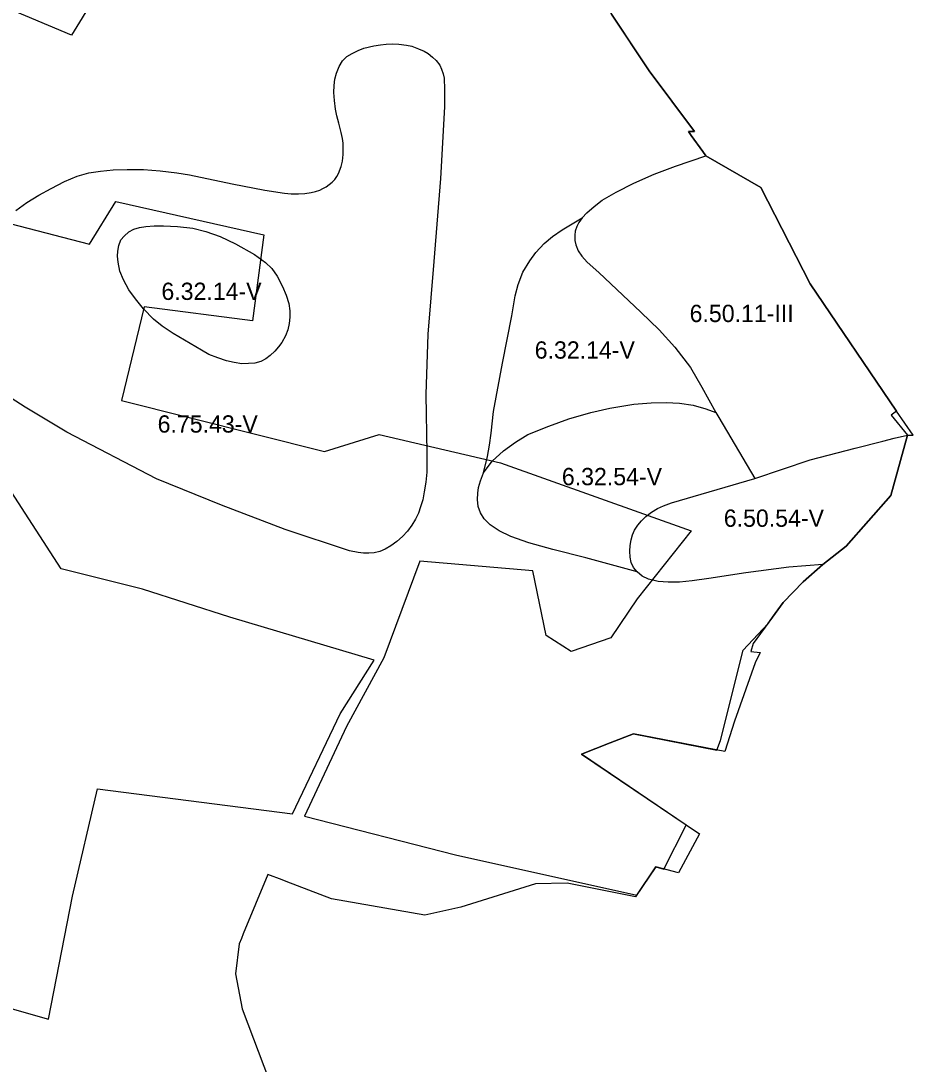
# Model space of a CAD drawing. Extents: x -555156 to -540209, y -1046851 to -1035695.
# Drawn here: x -542710 to -542193, y -1041952 to -1041348 of the extents above; entities that cross this region are included whole.
import ezdxf

# ---------------------------------------------------------------- set-up
doc = ezdxf.new("R2010")
doc.units = 0
for name, color, linetype in [('Vrstva 27', 7, 'Continuous'), ('Vrstva 28', 7, 'Continuous'), ('Vrstva 29', 7, 'Continuous')]:
    doc.layers.add(name, color=color, linetype=linetype)

msp = doc.modelspace()

# ---------------------------------------------------------------- linework, layer by layer
at = {"layer": 'Vrstva 28'}
for points in [[(-542374.33, -1041334.47), (-542345.88, -1041377.29), (-542319.7, -1041412.45), (-542323.13, -1041412.45), (-542321.53, -1041414.69), (-542314.85, -1041424.04), (-542313.06, -1041426.54)], [(-542490.85, -1041361.95), (-542486.28, -1041362.43), (-542483.31, -1041363.06), (-542479.36, -1041364.51), (-542476.18, -1041365.97), (-542473.9, -1041367.28), (-542471.34, -1041369.36), (-542469.12, -1041371.3), (-542467.11, -1041373.93), (-542466.08, -1041376.28), (-542465.11, -1041379.05), (-542464.62, -1041381.55), (-542464.35, -1041388.05), (-542464.27, -1041398.04), (-542466.62, -1041439.59), (-542470.43, -1041487.73), (-542474.05, -1041529.68), (-542475.14, -1041564.58), (-542474.53, -1041598.63), (-542474.66, -1041609.66), (-542475.13, -1041615.43), (-542476.03, -1041621.04), (-542476.86, -1041625.54), (-542478.18, -1041629.56), (-542479.49, -1041633.23), (-542481.22, -1041636.76), (-542483.23, -1041640.22), (-542485.86, -1041643.68), (-542488.69, -1041646.87), (-542491.95, -1041649.78), (-542495.41, -1041652.2), (-542498.73, -1041654.21), (-542501.77, -1041655.39), (-542505.03, -1041656.22), (-542508.21, -1041656.42), (-542511.32, -1041656.49), (-542514.23, -1041656.15), (-542519.27, -1041655.03), (-542556.57, -1041642.73), (-542593.44, -1041628.74), (-542630.96, -1041613.47), (-542682.88, -1041586.33), (-542707.04, -1041571.87), (-542715.16, -1041566.78)], [(-542525.54, -1041407.57), (-542526.72, -1041403.35), (-542527.48, -1041399.4), (-542528.03, -1041394.49), (-542528.38, -1041389.92), (-542528.31, -1041385.69), (-542527.82, -1041382.09), (-542526.92, -1041378.63), (-542525.4, -1041374.82), (-542523.33, -1041371.57), (-542520.9, -1041369.08), (-542517.72, -1041367.21), (-542514.4, -1041365.54), (-542511.08, -1041364.23), (-542505.26, -1041362.78), (-542501.44, -1041362.3), (-542498.19, -1041361.95)], [(-542498.19, -1041361.95), (-542494.45, -1041361.74), (-542490.85, -1041361.95)], [(-542712.42, -1041458.21), (-542706.13, -1041453.48), (-542699.22, -1041449.24), (-542692.08, -1041445.37), (-542684.33, -1041441.25), (-542677.06, -1041438.22), (-542670.16, -1041436.4), (-542663.5, -1041435.31), (-542656.11, -1041434.58), (-542647.96, -1041434.3), (-542638.63, -1041434.3), (-542628.94, -1041435.15), (-542619.25, -1041436.36), (-542611.99, -1041437.45), (-542587.16, -1041442.66), (-542568.27, -1041446.3), (-542557, -1041448.14), (-542553.16, -1041448.42), (-542548.85, -1041448.42), (-542545.17, -1041448.26), (-542541.57, -1041447.71), (-542538.96, -1041447.11), (-542536.55, -1041446.28), (-542534.73, -1041445.45), (-542532.91, -1041444.42), (-542531.09, -1041443.12), (-542529.39, -1041441.73), (-542527.77, -1041440.15), (-542526.62, -1041438.53), (-542525.7, -1041436.69), (-542524.1, -1041432.67), (-542523.48, -1041429.63), (-542523.07, -1041425.75), (-542522.93, -1041422.22), (-542523.07, -1041419.24), (-542523.34, -1041416.4), (-542524.16, -1041413.04), (-542525.54, -1041407.57)], [(-542384.62, -1041462.32), (-542381.92, -1041459.55), (-542377.75, -1041455.78), (-542373, -1041452.14), (-542364.94, -1041447.48), (-542354.77, -1041442.39), (-542342.9, -1041437.09), (-542330.61, -1041432.42), (-542313.06, -1041426.54)], [(-542313.06, -1041426.54), (-542281.27, -1041444.9)], [(-542281.27, -1041444.9), (-542252.69, -1041500.48), (-542202.64, -1041574.17), (-542205.88, -1041576.59), (-542196.42, -1041588.19)], [(-542618.82, -1041467.29), (-542610.03, -1041468.33), (-542602.49, -1041470.2), (-542594.26, -1041473.18), (-542585.26, -1041477.47), (-542574.26, -1041483.63), (-542568.03, -1041488.14), (-542564.39, -1041491.74), (-542561.14, -1041496.17), (-542558.03, -1041502.12), (-542555.95, -1041507.11), (-542554.43, -1041511.95), (-542553.84, -1041516.28), (-542553.84, -1041519.95), (-542554.26, -1041523.48), (-542555.09, -1041527.15), (-542556.4, -1041530.61), (-542558.55, -1041534.49), (-542560.41, -1041537.12), (-542562.63, -1041539.55), (-542565.19, -1041541.97), (-542567.82, -1041543.91), (-542570.73, -1041545.5), (-542574.05, -1041546.47), (-542577.78, -1041546.75), (-542581.66, -1041546.82), (-542586.16, -1041546.19), (-542590.59, -1041545.22), (-542595.5, -1041543.49), (-542600.69, -1041541.49), (-542605.09, -1041538.87), (-542621.44, -1041529.3), (-542627.85, -1041525.06), (-542632.7, -1041521.06), (-542638.51, -1041515.12), (-542643.23, -1041509.31), (-542646.99, -1041503.97), (-542650.14, -1041498.28), (-542652.2, -1041493.31), (-542653.17, -1041488.1), (-542653.56, -1041484.47), (-542653.49, -1041481.63), (-542652.8, -1041478.37), (-542651.63, -1041475.19), (-542649.76, -1041472.9), (-542647.06, -1041470.55), (-542644.22, -1041469.02), (-542640.97, -1041467.99), (-542637.3, -1041467.29), (-542632.46, -1041466.95)], [(-542632.46, -1041466.95), (-542626.92, -1041466.95), (-542618.82, -1041467.29)], [(-542441.77, -1041609.86), (-542439.47, -1041600.53), (-542438.38, -1041593.99), (-542437.41, -1041587.08), (-542435.96, -1041574.54), (-542430.75, -1041546.55), (-542425.42, -1041519.04), (-542423.36, -1041507.53), (-542421.79, -1041500.87), (-542419, -1041493.72), (-542415.01, -1041487.17), (-542411.49, -1041482.45), (-542406.62, -1041477.15), (-542401.75, -1041473.12), (-542396.24, -1041469.3), (-542384.62, -1041462.32)], [(-542386.69, -1041465.16), (-542387.8, -1041467.45), (-542388.63, -1041470.15), (-542388.98, -1041472.43), (-542388.91, -1041475.41), (-542388.29, -1041478.04), (-542386.9, -1041481.5), (-542384.89, -1041484.48), (-542381.78, -1041487.94), (-542375.07, -1041494.04), (-542350.72, -1041517.06), (-542340.07, -1041527.12), (-542330.95, -1041537.3), (-542322.05, -1041548.96), (-542315.48, -1041560.41), (-542307.22, -1041575.02)], [(-542384.62, -1041462.32), (-542386.69, -1041465.16)], [(-542441.77, -1041609.86), (-542436.79, -1041603.24), (-542430.25, -1041597.18), (-542423.35, -1041592.22), (-542416.08, -1041587.85), (-542403.97, -1041583.01), (-542392.34, -1041578.77), (-542379.63, -1041575.01), (-542368.61, -1041572.59), (-542354.68, -1041570.28), (-542344.75, -1041569.44), (-542336.03, -1041569.31), (-542328.28, -1041569.68)], [(-542328.28, -1041569.68), (-542320.4, -1041570.77), (-542313.14, -1041572.83), (-542307.22, -1041575.02)], [(-542307.22, -1041575.02), (-542305.52, -1041578.02), (-542284.75, -1041613.22)], [(-542284.75, -1041613.22), (-542252.75, -1041602.4), (-542226.68, -1041595.62), (-542210.67, -1041591.6), (-542204.09, -1041589.87), (-542196.42, -1041588.19)], [(-542196.42, -1041588.19), (-542206.04, -1041623.11)], [(-542352.82, -1041667.34), (-542382.59, -1041659.06), (-542401.69, -1041654.29), (-542415.6, -1041650.48), (-542425.98, -1041646.74), (-542432.62, -1041643.48), (-542437.88, -1041640.02), (-542441.34, -1041636.56), (-542443.49, -1041633.17), (-542444.8, -1041629.36), (-542445.22, -1041625.34), (-542445.08, -1041621.74), (-542444.66, -1041618.49), (-542443.59, -1041614.59), (-542441.77, -1041609.86)], [(-542352.82, -1041667.34), (-542354.97, -1041664.78), (-542356.21, -1041661.94), (-542356.91, -1041658.69), (-542357.11, -1041655.29), (-542356.84, -1041651.97), (-542356.35, -1041648.78), (-542355.52, -1041645.81), (-542354.28, -1041643.04), (-542352.41, -1041640.27), (-542350.26, -1041637.71), (-542347.77, -1041635.21), (-542344.59, -1041632.72), (-542341.13, -1041630.64), (-542337.6, -1041629.05), (-542332.89, -1041627.33), (-542284.75, -1041613.22)], [(-542206.04, -1041623.11), (-542231.94, -1041652.33), (-542245.4, -1041662.98)], [(-542245.4, -1041662.98), (-542256.65, -1041673.13), (-542268.41, -1041685.08), (-542274.47, -1041693.42), (-542285.61, -1041708.74), (-542286.95, -1041713.27), (-542281.56, -1041714.03), (-542284.58, -1041719.88), (-542296.5, -1041753.7), (-542302.18, -1041771.27), (-542354.94, -1041760.96), (-542368.4, -1041766.2), (-542385.13, -1041772.71), (-542316.83, -1041818.93), (-542328.94, -1041841.48), (-542342.1, -1041838.06), (-542353.76, -1041855.35), (-542393.39, -1041847.44), (-542411.77, -1041847.88), (-542454.92, -1041861.24), (-542475.72, -1041865.87), (-542529.82, -1041856.55), (-542556.04, -1041846.43), (-542558.33, -1041845.55), (-542566.58, -1041842.37), (-542580.84, -1041876.73), (-542581.95, -1041879.4), (-542583.26, -1041882.57), (-542585.37, -1041899.83), (-542581.52, -1041920.08), (-542565.67, -1041961.95)], [(-542245.4, -1041662.98), (-542265, -1041664.5), (-542289.99, -1041667.76), (-542311.44, -1041671.15), (-542321.06, -1041672.53), (-542328.39, -1041673.16), (-542334.9, -1041673.23), (-542340.71, -1041672.81), (-542346.25, -1041671.43), (-542349.92, -1041669.76), (-542352.82, -1041667.34)]]:
    msp.add_lwpolyline(points, dxfattribs=at)
at = {"layer": 'Vrstva 29'}
for points in [[(-542631.637024, -1041277.340027), (-542680.179016, -1041356.603027), (-542756.71991, -1041324.510986)], [(-542353.048944, -1041854.295613), (-542342.1, -1041838.06), (-542337.445954, -1041839.269486), (-542324.395302, -1041813.810406), (-542385.13, -1041772.71), (-542368.4, -1041766.2), (-542354.94, -1041760.96), (-542306.768423, -1041770.373362), (-542304.564026, -1041764.835022), (-542291.450989, -1041712.620911), (-542277.272669, -1041697.274299), (-542274.47, -1041693.42), (-542268.41, -1041685.08), (-542256.65, -1041673.13), (-542245.4, -1041662.98), (-542231.94, -1041652.33), (-542206.04, -1041623.11), (-542196.42, -1041588.19), (-542193.09, -1041588.23), (-542202.64, -1041574.17), (-542252.69, -1041500.48), (-542281.27, -1041444.9), (-542313.06, -1041426.54), (-542314.85, -1041424.04), (-542321.53, -1041414.69), (-542323.13, -1041412.45), (-542319.7, -1041412.45), (-542345.88, -1041377.29), (-542367.660512, -1041344.508223)], [(-542751.924011, -1041456.328979), (-542669.846985, -1041477.530029), (-542654.625977, -1041452.877014), (-542569.017029, -1041472.163025), (-542575.481018, -1041522.036011), (-542638.271912, -1041513.919983), (-542651.353027, -1041568.180969), (-542533.85791, -1041597.58197), (-542502.098999, -1041587.757996), (-542432.02002, -1041604.075012), (-542321.494019, -1041643.445007), (-542352.911011, -1041682.937012), (-542368.164001, -1041705.54303), (-542391, -1041713.27301), (-542405.588989, -1041704.020996), (-542413.276001, -1041666.656006), (-542478.643982, -1041661.06897), (-542499.497986, -1041716.994995), (-542521.059021, -1041756.836975), (-542545.375, -1041808.596985), (-542458.073975, -1041831.132996), (-542353.048944, -1041854.295613)], [(-542803.840008, -1041894.627997), (-542693.471993, -1041926.062005), (-542679.583993, -1041855.029998), (-542665.115998, -1041792.745991), (-542552.396009, -1041807.321995), (-542524.659997, -1041749.515991), (-542505.109009, -1041718.469997), (-542588.568999, -1041693.543007), (-542639.220999, -1041677.298005), (-542686.268995, -1041665.532), (-542717.336005, -1041617.446997)]]:
    msp.add_lwpolyline(points, dxfattribs=at)

# ---------------------------------------------------------------- texts
at = {"layer": 'Vrstva 27'}
for s, p in [('6.32.14-V', (-542628.210884, -1041509.88)), ('6.50.11-III', (-542322.456548, -1041522.69)), ('6.32.14-V', (-542412.130884, -1041543.86)), ('6.75.43-V', (-542630.395522, -1041586.67)), ('6.32.54-V', (-542396.410884, -1041617.12)), ('6.50.54-V', (-542302.690884, -1041641.19))]:
    msp.add_text(s, height=10, dxfattribs=at).set_placement(p)

doc.saveas('drawing.dxf')
